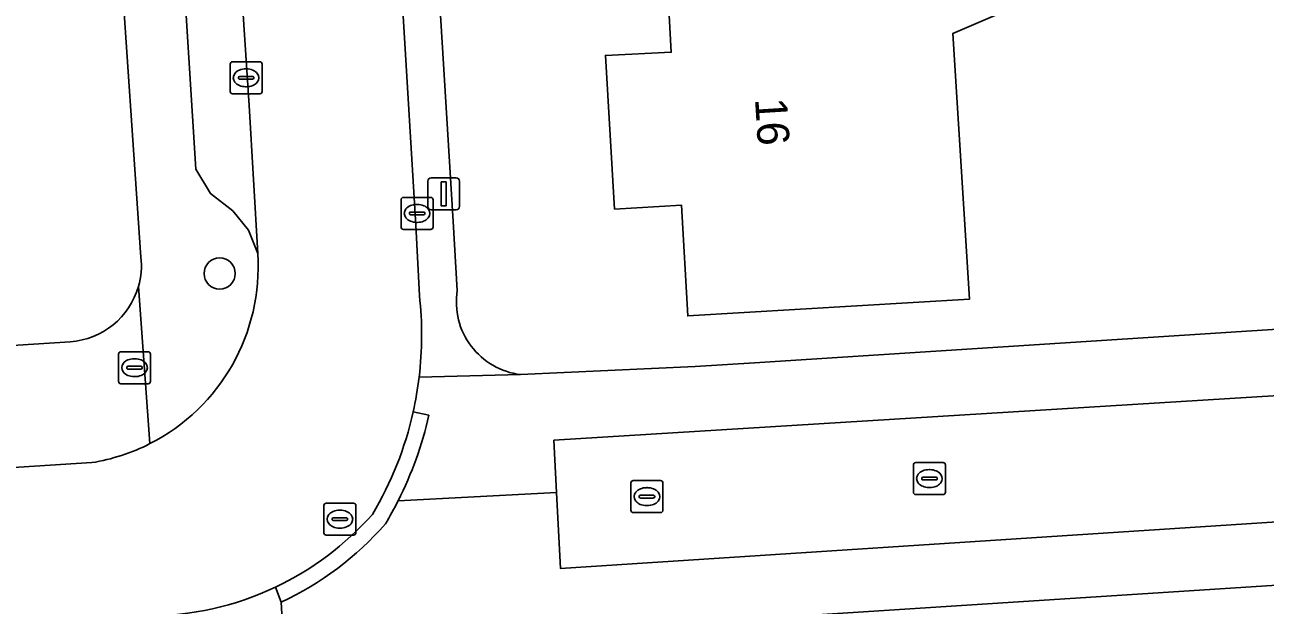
# Model space of a CAD drawing. Extents: x 159626 to 160723, y 388173 to 389416.
# Drawn here: x 160587.15 to 160625.94, y 388427.71 to 388445.84 of the extents above; entities that cross this region are included whole.
import ezdxf

# ---------------------------------------------------------------- set-up
doc = ezdxf.new("R2010")
doc.units = 0
for name, color, linetype in [('IMGEO_Boom', 7, 'Continuous'), ('IMGEO_Brandkraan', 7, 'Continuous'), ('IMGEO_Erf', 7, 'Continuous'), ('IMGEO_Kolk', 7, 'Continuous'), ('IMGEO_Lichtmast', 7, 'Continuous'), ('IMGEO_Muur', 7, 'Continuous'), ('IMGEO_Pand', 7, 'Continuous'), ('IMGEO_Pand_nummerreeks', 7, 'Continuous'), ('IMGEO_Parkeervlak_open', 7, 'Continuous'), ('IMGEO_Rijbaan_lokaal_open', 7, 'Continuous'), ('IMGEO_Rioolput', 7, 'Continuous'), ('IMGEO_Voetpad_open', 7, 'Continuous')]:
    doc.layers.add(name, color=color, linetype=linetype)

msp = doc.modelspace()

# ---------------------------------------------------------------- linework, layer by layer
at = {"layer": 'IMGEO_Boom'}
msp.add_circle((160593.243, 388438.067), 0.489, dxfattribs=at)
at = {"layer": 'IMGEO_Brandkraan'}
for p, q in [((160590.079, 388434.7), (160590.079, 388435.552)), ((160590.154, 388435.626), (160591.006, 388435.626)), ((160590.567, 388435.406), (160590.592, 388435.406)), ((160591.08, 388435.552), (160591.08, 388434.7)), ((160590.338, 388435.12), (160590.338, 388435.132)), ((160590.776, 388435.083), (160590.378, 388435.083)), ((160590.381, 388435.169), (160590.779, 388435.169)), ((160590.822, 388435.132), (160590.822, 388435.12)), ((160591.006, 388434.626), (160590.154, 388434.626)), ((160590.59, 388434.846), (160590.565, 388434.846))]:
    msp.add_line(p, q, dxfattribs=at)
for points in [[(160590.079, 388434.7), (160590.079, 388435.552)], [(160590.154, 388435.626), (160591.006, 388435.626)], [(160591.08, 388435.552), (160591.08, 388434.7)], [(160591.006, 388434.626), (160590.154, 388434.626)]]:
    msp.add_lwpolyline(points, dxfattribs=at)
for centre, radius, start, end in [((160590.156, 388435.55), 0.0765, 91.552, 178.448), ((160590.156, 388435.55), 0.0765, 91.552, 178.448), ((160591.004, 388435.55), 0.0765, 1.552, 88.448), ((160591.004, 388435.55), 0.0765, 1.552, 88.448), ((160590.378, 388435.129), 0.0403, 85.8775, 175.7526), ((160590.375, 388435.119), 0.0366, 178.938, 274.7102), ((160590.779, 388435.126), 0.043, 264.8664, 352.4533), ((160590.783, 388435.131), 0.0386, 1.7309, 96.639), ((160590.156, 388434.702), 0.0765, 181.552, 268.448), ((160590.156, 388434.702), 0.0765, 181.552, 268.448), ((160591.004, 388434.702), 0.0765, 271.552, 358.448), ((160591.004, 388434.702), 0.0765, 271.552, 358.448)]:
    msp.add_arc(centre, radius, start, end, dxfattribs=at)
for centre, major_axis, ratio, start_param, end_param in [((160590.566, 388435.126), (-0.387, 0.002), 0.722429, 4.712389, 7.853982), ((160590.591, 388435.126), (-0.39, 0.002), 0.717154, 1.570796, 4.712389)]:
    msp.add_ellipse(centre, major_axis=major_axis, ratio=ratio, start_param=start_param, end_param=end_param, dxfattribs=at)
at = {"layer": 'IMGEO_Erf'}
for points in [[(160590.781, 388438.581), (160590.098, 388448.503), (160588.936, 388466.996), (160586.971, 388498.275)], [(160598.672, 388470.244), (160600.545, 388439.695), (160600.673, 388437.534)], [(160622.563, 388448.316), (160616.177, 388445.569), (160616.689, 388437.267), (160607.884, 388436.745), (160607.685, 388440.206), (160605.595, 388440.08), (160605.308, 388444.884), (160607.364, 388444.984), (160607.08, 388450.187)], [(160602.65, 388434.91), (160608.111, 388435.159), (160609.972, 388435.278), (160631.195, 388436.641), (160671.449, 388439.226), (160696.591, 388440.84), (160702.923, 388441.247), (160704.774, 388441.328)], [(160521.318, 388431.7), (160527.111, 388432.027), (160588.571, 388435.938)], [(160715.045, 388425.652), (160714.448, 388434.009), (160707.968, 388433.592), (160604, 388426.895)]]:
    msp.add_lwpolyline(points, dxfattribs=at)
for centre, radius, start, end in [((160588.423, 388438.324), 2.372, 343.8191, 6.2198), ((160588.401, 388438.326), 2.394, 274.0787, 343.9265), ((160602.932, 388437.18), 2.287, 171.0832, 262.9077)]:
    msp.add_arc(centre, radius, start, end, dxfattribs=at)
at = {"layer": 'IMGEO_Kolk'}
for p, q in [((160593.645, 388444.684), (160594.497, 388444.684)), ((160593.57, 388443.758), (160593.57, 388444.61)), ((160594.058, 388444.464), (160594.083, 388444.464)), ((160594.571, 388444.61), (160594.571, 388443.758)), ((160593.829, 388444.178), (160593.829, 388444.19)), ((160594.267, 388444.141), (160593.869, 388444.141)), ((160593.872, 388444.227), (160594.27, 388444.227)), ((160594.081, 388443.904), (160594.056, 388443.904)), ((160594.313, 388444.19), (160594.313, 388444.178)), ((160594.497, 388443.684), (160593.645, 388443.684)), ((160598.917, 388439.521), (160598.917, 388440.373)), ((160598.992, 388440.447), (160599.844, 388440.447)), ((160599.918, 388440.373), (160599.918, 388439.521)), ((160599.219, 388439.99), (160599.617, 388439.99)), ((160599.405, 388440.227), (160599.43, 388440.227)), ((160599.176, 388439.941), (160599.176, 388439.953)), ((160599.614, 388439.904), (160599.216, 388439.904)), ((160599.428, 388439.667), (160599.403, 388439.667)), ((160599.66, 388439.953), (160599.66, 388439.941)), ((160599.844, 388439.447), (160598.992, 388439.447)), ((160614.94, 388431.235), (160614.94, 388432.087)), ((160615.015, 388432.161), (160615.867, 388432.161)), ((160615.428, 388431.941), (160615.453, 388431.941)), ((160615.941, 388432.087), (160615.941, 388431.235)), ((160606.105, 388430.672), (160606.105, 388431.524)), ((160606.18, 388431.598), (160607.032, 388431.598)), ((160607.106, 388431.524), (160607.106, 388430.672)), ((160615.199, 388431.655), (160615.199, 388431.667)), ((160615.637, 388431.618), (160615.239, 388431.618)), ((160615.242, 388431.704), (160615.64, 388431.704)), ((160615.683, 388431.667), (160615.683, 388431.655)), ((160606.364, 388431.092), (160606.364, 388431.104)), ((160606.802, 388431.055), (160606.404, 388431.055)), ((160606.407, 388431.141), (160606.805, 388431.141)), ((160606.593, 388431.378), (160606.618, 388431.378)), ((160606.848, 388431.104), (160606.848, 388431.092)), ((160615.867, 388431.161), (160615.015, 388431.161)), ((160615.451, 388431.381), (160615.426, 388431.381)), ((160606.616, 388430.818), (160606.591, 388430.818)), ((160607.032, 388430.598), (160606.18, 388430.598))]:
    msp.add_line(p, q, dxfattribs=at)
for points in [[(160593.645, 388444.684), (160594.497, 388444.684)], [(160593.57, 388443.758), (160593.57, 388444.61)], [(160594.571, 388444.61), (160594.571, 388443.758)], [(160594.497, 388443.684), (160593.645, 388443.684)], [(160598.917, 388439.521), (160598.917, 388440.373)], [(160598.992, 388440.447), (160599.844, 388440.447)], [(160599.918, 388440.373), (160599.918, 388439.521)], [(160599.844, 388439.447), (160598.992, 388439.447)], [(160614.94, 388431.235), (160614.94, 388432.087)], [(160615.015, 388432.161), (160615.867, 388432.161)], [(160615.941, 388432.087), (160615.941, 388431.235)], [(160606.105, 388430.672), (160606.105, 388431.524)], [(160606.18, 388431.598), (160607.032, 388431.598)], [(160607.106, 388431.524), (160607.106, 388430.672)], [(160615.867, 388431.161), (160615.015, 388431.161)], [(160607.032, 388430.598), (160606.18, 388430.598)]]:
    msp.add_lwpolyline(points, dxfattribs=at)
for centre, radius, start, end in [((160593.647, 388444.608), 0.0765, 91.552, 178.448), ((160593.647, 388444.608), 0.0765, 91.552, 178.448), ((160594.495, 388444.608), 0.0765, 1.552, 88.448), ((160594.495, 388444.608), 0.0765, 1.552, 88.448), ((160593.869, 388444.187), 0.0403, 85.8775, 175.7526), ((160593.866, 388444.177), 0.0366, 178.938, 274.7102), ((160594.27, 388444.184), 0.043, 264.8664, 352.4533), ((160594.274, 388444.189), 0.0386, 1.7309, 96.639), ((160593.647, 388443.76), 0.0765, 181.552, 268.448), ((160593.647, 388443.76), 0.0765, 181.552, 268.448), ((160594.495, 388443.76), 0.0765, 271.552, 358.448), ((160594.495, 388443.76), 0.0765, 271.552, 358.448), ((160598.994, 388440.371), 0.0765, 91.552, 178.448), ((160598.994, 388440.371), 0.0765, 91.552, 178.448), ((160599.842, 388440.371), 0.0765, 1.552, 88.448), ((160599.842, 388440.371), 0.0765, 1.552, 88.448), ((160599.216, 388439.95), 0.0403, 85.8775, 175.7526), ((160599.621, 388439.952), 0.0386, 1.7309, 96.639), ((160599.213, 388439.94), 0.0366, 178.938, 274.7102), ((160599.617, 388439.947), 0.043, 264.8664, 352.4533), ((160598.994, 388439.523), 0.0765, 181.552, 268.448), ((160598.994, 388439.523), 0.0765, 181.552, 268.448), ((160599.842, 388439.523), 0.0765, 271.552, 358.448), ((160599.842, 388439.523), 0.0765, 271.552, 358.448), ((160615.017, 388432.085), 0.0765, 91.552, 178.448), ((160615.017, 388432.085), 0.0765, 91.552, 178.448), ((160615.865, 388432.085), 0.0765, 1.552, 88.448), ((160615.865, 388432.085), 0.0765, 1.552, 88.448), ((160606.182, 388431.522), 0.0765, 91.552, 178.448), ((160606.182, 388431.522), 0.0765, 91.552, 178.448), ((160607.03, 388431.522), 0.0765, 1.552, 88.448), ((160607.03, 388431.522), 0.0765, 1.552, 88.448), ((160615.239, 388431.664), 0.0403, 85.8775, 175.7526), ((160615.236, 388431.654), 0.0366, 178.938, 274.7102), ((160615.64, 388431.661), 0.043, 264.8664, 352.4533), ((160615.644, 388431.666), 0.0386, 1.7309, 96.639), ((160606.404, 388431.101), 0.0403, 85.8775, 175.7526), ((160606.401, 388431.091), 0.0366, 178.938, 274.7102), ((160606.805, 388431.098), 0.043, 264.8664, 352.4533), ((160606.809, 388431.103), 0.0386, 1.7309, 96.639), ((160615.017, 388431.237), 0.0765, 181.552, 268.448), ((160615.017, 388431.237), 0.0765, 181.552, 268.448), ((160615.865, 388431.237), 0.0765, 271.552, 358.448), ((160615.865, 388431.237), 0.0765, 271.552, 358.448), ((160606.182, 388430.674), 0.0765, 181.552, 268.448), ((160606.182, 388430.674), 0.0765, 181.552, 268.448), ((160607.03, 388430.674), 0.0765, 271.552, 358.448), ((160607.03, 388430.674), 0.0765, 271.552, 358.448)]:
    msp.add_arc(centre, radius, start, end, dxfattribs=at)
for centre, major_axis, ratio, start_param, end_param in [((160594.057, 388444.184), (-0.387, 0.002), 0.722429, 4.712389, 7.853982), ((160594.082, 388444.184), (-0.39, 0.002), 0.717154, 1.570796, 4.712389), ((160599.404, 388439.947), (-0.387, 0.002), 0.722429, 4.712389, 7.853982), ((160599.429, 388439.947), (-0.39, 0.002), 0.717154, 1.570796, 4.712389), ((160615.427, 388431.661), (-0.387, 0.002), 0.722429, 4.712389, 7.853982), ((160615.452, 388431.661), (-0.39, 0.002), 0.717154, 1.570796, 4.712389), ((160606.592, 388431.098), (-0.387, 0.002), 0.722429, 4.712389, 7.853982), ((160606.617, 388431.098), (-0.39, 0.002), 0.717154, 1.570796, 4.712389)]:
    msp.add_ellipse(centre, major_axis=major_axis, ratio=ratio, start_param=start_param, end_param=end_param, dxfattribs=at)
at = {"layer": 'IMGEO_Lichtmast'}
for p, q in [((160599.754, 388440.158), (160599.754, 388440.958)), ((160599.754, 388440.958), (160599.754, 388440.158)), ((160599.854, 388441.058), (160600.644, 388441.058)), ((160600.644, 388441.058), (160599.854, 388441.058)), ((160600.744, 388440.958), (160600.744, 388440.158)), ((160600.744, 388440.158), (160600.744, 388440.958)), ((160600.644, 388440.058), (160599.854, 388440.058)), ((160599.854, 388440.058), (160600.644, 388440.058))]:
    msp.add_line(p, q, dxfattribs=at)
msp.add_lwpolyline([(160600.174, 388440.933), (160600.324, 388440.933), (160600.324, 388440.183), (160600.174, 388440.183), (160600.174, 388440.933)], dxfattribs=at)
for centre, start, end in [((160599.854, 388440.958), 90, 180), ((160599.854, 388440.958), 90, 180), ((160600.644, 388440.958), 0, 90), ((160600.644, 388440.958), 360, 90), ((160599.854, 388440.158), 180, 270), ((160599.854, 388440.158), 180, 270), ((160600.644, 388440.158), 270, 0), ((160600.644, 388440.158), 270, 0)]:
    msp.add_arc(centre, 0.1, start, end, dxfattribs=at)
at = {"layer": 'IMGEO_Muur'}
msp.add_lwpolyline([(160609.972, 388435.278), (160631.195, 388436.641)], dxfattribs=at)
at = {"layer": 'IMGEO_Pand'}
msp.add_lwpolyline([(160607.08, 388450.187), (160607.364, 388444.984), (160605.308, 388444.884), (160605.595, 388440.08), (160607.685, 388440.206), (160607.884, 388436.745), (160616.689, 388437.267), (160616.177, 388445.569), (160622.563, 388448.316), (160622.368, 388451.41), (160615.881, 388451), (160615.891, 388450.84), (160607.072, 388450.338)], close=True, dxfattribs=at)
at = {"layer": 'IMGEO_Parkeervlak_open'}
msp.add_lwpolyline([(160593.241, 388457.376), (160592.683, 388466.963), (160590.897, 388466.848), (160592.495, 388441.324), (160592.954, 388440.567), (160593.65, 388440.031), (160594.146, 388439.422), (160594.432, 388438.69), (160594.17, 388443.32)], close=True, dxfattribs=at)
at = {"layer": 'IMGEO_Rijbaan_lokaal_open'}
for points in [[(160598.092, 388460.25), (160597.719, 388466.27), (160597.476, 388470.004), (160597.014, 388477.792), (160596.033, 388493.76), (160591.07, 388493.433), (160591.186, 388491.099), (160591.426, 388487.294), (160591.88, 388480.339), (160592.111, 388476.795), (160592.47, 388470.631), (160592.683, 388466.963), (160593.241, 388457.376), (160594.17, 388443.32), (160594.432, 388438.69)], [(160599.491, 388437.379), (160599.374, 388439.575), (160598.968, 388446.283), (160598.737, 388450.038), (160598.429, 388455.278), (160598.325, 388456.488), (160598.092, 388460.25)], [(160589.246, 388432.16), (160582.875, 388431.76), (160580.341, 388431.601), (160576.515, 388431.361), (160570.704, 388430.997), (160566.68, 388430.744), (160560.282, 388430.343), (160552.399, 388429.848), (160525.71, 388428.174), (160525.02, 388428.13), (160525.26, 388423.086), (160542.187, 388424.165), (160545.973, 388424.406), (160553.441, 388424.882), (160557.225, 388425.123), (160564.339, 388425.575), (160568.126, 388425.816), (160575.667, 388426.296), (160579.442, 388426.54), (160583.939, 388426.83), (160587.17, 388427.056), (160590.95, 388427.367)]]:
    msp.add_lwpolyline(points, dxfattribs=at)
msp.add_lwpolyline([(160642.091, 388435.23), (160603.699, 388432.861), (160603.781, 388431.226), (160603.899, 388428.856), (160642.33, 388431.354)], close=True, dxfattribs=at)
for centre, radius, start, end in [((160588.254, 388438.272), 6.192, 296.9747, 3.8708), ((160588.542, 388436.147), 11.018, 353.1327, 6.4178), ((160588.858, 388436.088), 10.697, 347.3352, 353.2447), ((160588.632, 388436.139), 10.929, 329.1957, 347.3373), ((160588.26, 388438.251), 6.171, 279.1923, 297.0142), ((160590.947, 388436.817), 9.454, 295.2971, 318.4185), ((160590.971, 388436.758), 9.391, 269.8713, 295.3185)]:
    msp.add_arc(centre, radius, start, end, dxfattribs=at)
at = {"layer": 'IMGEO_Rioolput'}
for p, q in [((160596.502, 388429.968), (160596.502, 388430.82)), ((160596.577, 388430.894), (160597.429, 388430.894)), ((160596.99, 388430.674), (160597.015, 388430.674)), ((160597.503, 388430.82), (160597.503, 388429.968)), ((160596.761, 388430.388), (160596.761, 388430.4)), ((160597.199, 388430.351), (160596.801, 388430.351)), ((160596.804, 388430.437), (160597.202, 388430.437)), ((160597.245, 388430.4), (160597.245, 388430.388)), ((160597.429, 388429.894), (160596.577, 388429.894)), ((160597.013, 388430.114), (160596.988, 388430.114))]:
    msp.add_line(p, q, dxfattribs=at)
for points in [[(160596.502, 388429.968), (160596.502, 388430.82)], [(160596.577, 388430.894), (160597.429, 388430.894)], [(160597.503, 388430.82), (160597.503, 388429.968)], [(160597.429, 388429.894), (160596.577, 388429.894)]]:
    msp.add_lwpolyline(points, dxfattribs=at)
for centre, radius, start, end in [((160596.579, 388430.818), 0.0765, 91.552, 178.448), ((160596.579, 388430.818), 0.0765, 91.552, 178.448), ((160597.427, 388430.818), 0.0765, 1.552, 88.448), ((160597.427, 388430.818), 0.0765, 1.552, 88.448), ((160596.801, 388430.397), 0.0403, 85.8775, 175.7526), ((160596.798, 388430.387), 0.0366, 178.938, 274.7102), ((160597.202, 388430.394), 0.043, 264.8664, 352.4533), ((160597.206, 388430.399), 0.0386, 1.7309, 96.639), ((160596.579, 388429.97), 0.0765, 181.552, 268.448), ((160596.579, 388429.97), 0.0765, 181.552, 268.448), ((160597.427, 388429.97), 0.0765, 271.552, 358.448), ((160597.427, 388429.97), 0.0765, 271.552, 358.448)]:
    msp.add_arc(centre, radius, start, end, dxfattribs=at)
for centre, major_axis, ratio, start_param, end_param in [((160596.989, 388430.394), (-0.387, 0.002), 0.722429, 4.712389, 7.853982), ((160597.014, 388430.394), (-0.39, 0.002), 0.717154, 1.570796, 4.712389)]:
    msp.add_ellipse(centre, major_axis=major_axis, ratio=ratio, start_param=start_param, end_param=end_param, dxfattribs=at)
at = {"layer": 'IMGEO_Voetpad_open'}
for points in [[(160571.188, 388581.976), (160572.067, 388577.156), (160573.491, 388570.01), (160575.431, 388560.2), (160585.335, 388509.255), (160586.847, 388501.516), (160586.904, 388501.297), (160586.971, 388498.275), (160588.936, 388466.996), (160590.098, 388448.503), (160590.781, 388438.581)], [(160595.934, 388495.5), (160596.033, 388493.76), (160597.014, 388477.792), (160597.476, 388470.004), (160597.929, 388470.051), (160598.145, 388466.297), (160597.719, 388466.27), (160598.092, 388460.25), (160598.537, 388460.261), (160598.767, 388456.528), (160598.325, 388456.488), (160598.429, 388455.278), (160598.737, 388450.038), (160599.175, 388450.049), (160599.435, 388446.319), (160598.968, 388446.283), (160599.374, 388439.575), (160599.491, 388437.379)], [(160600.673, 388437.534), (160600.545, 388439.695), (160598.672, 388470.244), (160598.613, 388471.203), (160598.007, 388481.191), (160597.189, 388494.368)], [(160594.432, 388438.69), (160594.146, 388439.422), (160593.65, 388440.031), (160592.954, 388440.567), (160592.495, 388441.324), (160590.897, 388466.848), (160590.463, 388466.803), (160590.202, 388470.484), (160590.633, 388470.512), (160590.255, 388476.676), (160589.839, 388476.687), (160589.621, 388480.195), (160590.068, 388480.222), (160589.815, 388484.47), (160590.094, 388485.186), (160590.605, 388485.7)], [(160704.774, 388441.328), (160702.923, 388441.247), (160696.591, 388440.84), (160671.449, 388439.226), (160631.195, 388436.641), (160609.972, 388435.278), (160608.111, 388435.159), (160602.65, 388434.91), (160599.481, 388434.83)], [(160603.699, 388432.861), (160642.091, 388435.23), (160644.887, 388435.407), (160704.837, 388439.183)], [(160591.063, 388432.754), (160590.701, 388437.663)], [(160590.701, 388437.663), (160591.063, 388432.754)], [(160588.571, 388435.938), (160527.111, 388432.027), (160521.318, 388431.7)], [(160707.968, 388433.592), (160714.448, 388434.009), (160714.306, 388436.033), (160645.126, 388431.536), (160642.33, 388431.354), (160603.899, 388428.856), (160603.781, 388431.226), (160598.823, 388430.966)], [(160599.481, 388434.83), (160602.65, 388434.91)], [(160595.17, 388427.802), (160595.247, 388426.341), (160601.214, 388426.719), (160604, 388426.895), (160707.968, 388433.592)], [(160599.784, 388433.64), (160599.295, 388433.743)], [(160599.295, 388433.743), (160599.784, 388433.64)], [(160598.823, 388430.966), (160603.781, 388431.226), (160603.699, 388432.861)], [(160582.875, 388431.76), (160589.246, 388432.16)], [(160594.987, 388428.269), (160595.17, 388427.802)], [(160595.247, 388426.341), (160595.17, 388427.802), (160594.987, 388428.269)]]:
    msp.add_lwpolyline(points, dxfattribs=at)
for centre, radius, start, end in [((160588.423, 388438.324), 2.372, 343.8191, 6.2198), ((160588.254, 388438.272), 6.192, 296.9747, 3.8708), ((160588.401, 388438.326), 2.394, 274.0787, 343.9265), ((160588.542, 388436.147), 11.018, 353.1327, 6.4178), ((160602.932, 388437.18), 2.287, 171.0832, 262.9077), ((160588.858, 388436.088), 10.697, 347.3352, 353.2447), ((160588.632, 388436.139), 10.929, 329.1957, 347.3373), ((160588.672, 388436.124), 11.386, 333.0643, 347.4001), ((160588.672, 388436.124), 11.386, 333.0643, 347.4001), ((160588.26, 388438.251), 6.171, 279.1923, 297.0142), ((160588.91, 388435.989), 11.113, 328.8838, 333.1287), ((160588.91, 388435.989), 11.113, 328.8838, 333.1287), ((160590.947, 388436.817), 9.454, 295.2971, 318.4185), ((160590.94, 388436.822), 9.963, 295.1247, 318.6939), ((160590.94, 388436.822), 9.963, 295.1247, 318.6939), ((160590.971, 388436.758), 9.391, 269.8713, 295.3185)]:
    msp.add_arc(centre, radius, start, end, dxfattribs=at)

# ---------------------------------------------------------------- texts
at = {"layer": 'IMGEO_Pand_nummerreeks'}
msp.add_text('16', height=1, rotation=273.5811, dxfattribs=at).set_placement((160609.984, 388443.525))

doc.saveas('drawing.dxf')
